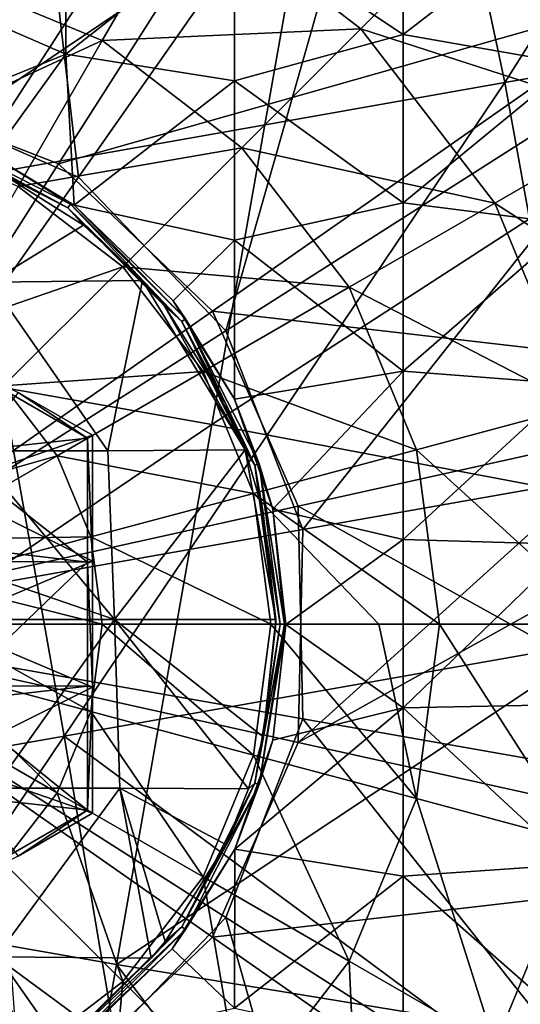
# Model space of a CAD drawing. Extents: x -65 to 803, y -691 to 80.
# Tile 261 of 281: x 742.59 to 750.44, y -125.72 to -110.29. Entities that reach past the tile are written whole.
import ezdxf

# ---------------------------------------------------------------- set-up
doc = ezdxf.new("R2010")
doc.units = 0
doc.header["$LTSCALE"] = 101.851852
for name, color, linetype in [('181', 7, 'CONTINUOUS'), ('182', 7, 'CONTINUOUS'), ('184', 7, 'CONTINUOUS'), ('185', 7, 'CONTINUOUS'), ('188', 7, 'CONTINUOUS'), ('192', 7, 'CONTINUOUS'), ('193', 7, 'CONTINUOUS'), ('194', 7, 'CONTINUOUS'), ('213', 7, 'CONTINUOUS'), ('214', 7, 'CONTINUOUS'), ('256', 7, 'CONTINUOUS'), ('267', 7, 'CONTINUOUS'), ('268', 7, 'CONTINUOUS'), ('338', 7, 'CONTINUOUS'), ('349', 7, 'CONTINUOUS')]:
    doc.layers.add(name, color=color, linetype=linetype)

msp = doc.modelspace()

# ---------------------------------------------------------------- linework, layer by layer
at = {"layer": '181', "color": 7, "linetype": 'CONTINUOUS'}
for points in [[(742.569, -116.13, -46.7), (741.403, -117.61, -46.7), (743.734, -116.803, -46.7), (742.569, -116.13, -46.7)], [(743.734, -116.803, -46.7), (741.403, -117.61, -46.7), (743.734, -118.777, -46.7), (743.734, -116.803, -46.7)], [(741.403, -117.61, -46.7), (741.403, -119.764, -46.7), (743.734, -118.777, -46.7), (741.403, -117.61, -46.7)], [(743.734, -118.777, -46.7), (741.403, -119.764, -46.7), (743.734, -120.751, -46.7), (743.734, -118.777, -46.7)], [(741.403, -119.764, -46.7), (741.403, -121.917, -46.7), (743.734, -120.751, -46.7), (741.403, -119.764, -46.7)], [(743.734, -120.751, -46.7), (741.403, -121.917, -46.7), (743.734, -122.725, -46.7), (743.734, -120.751, -46.7)], [(743.734, -122.725, -46.7), (741.403, -121.917, -46.7), (742.569, -123.398, -46.7), (743.734, -122.725, -46.7)]]:
    msp.add_3dface(points, dxfattribs=at)
at = {"layer": '182', "color": 7, "linetype": 'CONTINUOUS'}
for points in [[(748.603, -107.885, -46.7), (745.96, -108.754, -46.7), (748.603, -110.523, -46.7), (748.603, -107.885, -46.7)], [(748.603, -107.885, -46.7), (748.603, -110.523, -46.7), (751.246, -108.477, -46.7), (748.603, -107.885, -46.7)], [(743.317, -108.31, -46.7), (740.674, -109.68, -46.7), (743.317, -110.829, -46.7), (743.317, -108.31, -46.7)], [(743.317, -108.31, -46.7), (743.317, -110.829, -46.7), (745.96, -108.754, -46.7), (743.317, -108.31, -46.7)], [(751.246, -108.477, -46.7), (748.603, -110.523, -46.7), (751.246, -110.986, -46.7), (751.246, -108.477, -46.7)], [(745.96, -108.754, -46.7), (743.317, -110.829, -46.7), (745.96, -111.248, -46.7), (745.96, -108.754, -46.7)], [(745.96, -108.754, -46.7), (745.96, -111.248, -46.7), (748.603, -110.523, -46.7), (745.96, -108.754, -46.7)], [(740.674, -109.68, -46.7), (740.72, -111.886, -46.7), (743.317, -110.829, -46.7), (740.674, -109.68, -46.7)], [(748.603, -110.523, -46.7), (745.96, -111.248, -46.7), (748.603, -113.161, -46.7), (748.603, -110.523, -46.7)], [(748.603, -110.523, -46.7), (748.603, -113.161, -46.7), (751.246, -110.986, -46.7), (748.603, -110.523, -46.7)], [(743.317, -110.829, -46.7), (740.72, -111.886, -46.7), (742.165, -112.424, -46.7), (743.317, -110.829, -46.7)], [(743.445, -113.197, -46.7), (743.317, -110.829, -46.7), (742.165, -112.424, -46.7), (743.445, -113.197, -46.7)], [(743.317, -110.829, -46.7), (743.445, -113.197, -46.7), (745.96, -111.248, -46.7), (743.317, -110.829, -46.7)], [(751.246, -110.986, -46.7), (748.603, -113.161, -46.7), (751.246, -113.495, -46.7), (751.246, -110.986, -46.7)], [(745.96, -111.248, -46.7), (743.445, -113.197, -46.7), (745.96, -113.743, -46.7), (745.96, -111.248, -46.7)], [(745.96, -111.248, -46.7), (745.96, -113.743, -46.7), (748.603, -113.161, -46.7), (745.96, -111.248, -46.7)], [(745.96, -113.743, -46.7), (743.445, -113.197, -46.7), (744.996, -114.695, -46.7), (745.96, -113.743, -46.7)], [(748.603, -113.161, -46.7), (745.96, -113.743, -46.7), (748.603, -115.799, -46.7), (748.603, -113.161, -46.7)], [(748.603, -113.161, -46.7), (748.603, -115.799, -46.7), (751.246, -113.495, -46.7), (748.603, -113.161, -46.7)], [(751.246, -113.495, -46.7), (748.603, -115.799, -46.7), (751.246, -116.004, -46.7), (751.246, -113.495, -46.7)], [(745.961, -116.236, -46.7), (745.96, -113.743, -46.7), (744.996, -114.695, -46.7), (745.961, -116.236, -46.7)], [(745.96, -113.743, -46.7), (745.961, -116.236, -46.7), (748.603, -115.799, -46.7), (745.96, -113.743, -46.7)], [(748.603, -115.799, -46.7), (745.961, -116.236, -46.7), (746.561, -117.962, -46.7), (748.603, -115.799, -46.7)], [(748.603, -118.437, -46.7), (748.603, -115.799, -46.7), (746.561, -117.962, -46.7), (748.603, -118.437, -46.7)], [(748.603, -115.799, -46.7), (748.603, -118.437, -46.7), (751.246, -116.004, -46.7), (748.603, -115.799, -46.7)], [(751.246, -116.004, -46.7), (748.603, -118.437, -46.7), (751.246, -118.513, -46.7), (751.246, -116.004, -46.7)], [(746.763, -119.77, -46.7), (748.603, -118.437, -46.7), (746.561, -117.962, -46.7), (746.763, -119.77, -46.7)], [(748.603, -121.075, -46.7), (748.603, -118.437, -46.7), (746.763, -119.77, -46.7), (748.603, -121.075, -46.7)], [(748.603, -118.437, -46.7), (748.603, -121.075, -46.7), (751.246, -118.513, -46.7), (748.603, -118.437, -46.7)], [(751.246, -118.513, -46.7), (748.603, -121.075, -46.7), (751.246, -121.023, -46.7), (751.246, -118.513, -46.7)], [(746.558, -121.58, -46.7), (748.603, -121.075, -46.7), (746.763, -119.77, -46.7), (746.558, -121.58, -46.7)], [(748.603, -123.713, -46.7), (748.603, -121.075, -46.7), (745.962, -123.289, -46.7), (748.603, -123.713, -46.7)], [(745.962, -123.289, -46.7), (748.603, -121.075, -46.7), (746.558, -121.58, -46.7), (745.962, -123.289, -46.7)], [(751.246, -121.023, -46.7), (748.603, -121.075, -46.7), (751.246, -123.532, -46.7), (751.246, -121.023, -46.7)], [(748.603, -121.075, -46.7), (748.603, -123.713, -46.7), (751.246, -123.532, -46.7), (748.603, -121.075, -46.7)], [(745.96, -125.78, -46.7), (745.962, -123.289, -46.7), (744.98, -124.854, -46.7), (745.96, -125.78, -46.7)], [(745.96, -125.78, -46.7), (748.603, -123.713, -46.7), (745.962, -123.289, -46.7), (745.96, -125.78, -46.7)], [(751.246, -123.532, -46.7), (748.603, -123.713, -46.7), (751.246, -126.041, -46.7), (751.246, -123.532, -46.7)], [(748.603, -126.352, -46.7), (748.603, -123.713, -46.7), (745.96, -125.78, -46.7), (748.603, -126.352, -46.7)], [(748.603, -123.713, -46.7), (748.603, -126.352, -46.7), (751.246, -126.041, -46.7), (748.603, -123.713, -46.7)], [(743.442, -126.333, -46.7), (745.96, -125.78, -46.7), (744.98, -124.854, -46.7), (743.442, -126.333, -46.7)]]:
    msp.add_3dface(points, dxfattribs=at)
at = {"layer": '184', "color": 7, "linetype": 'CONTINUOUS'}
for points in [[(741.121, -112.024, -45.977), (741.099, -112.09, -43.335), (743.349, -113.236, -43.335), (741.121, -112.024, -45.977)], [(743.389, -113.18, -45.977), (742.165, -112.424, -46.7), (741.121, -112.024, -45.977), (743.389, -113.18, -45.977)], [(743.389, -113.18, -45.977), (741.121, -112.024, -45.977), (743.349, -113.236, -43.335), (743.389, -113.18, -45.977)], [(741.099, -112.09, -43.335), (742.079, -112.557, -40.696), (743.349, -113.236, -43.335), (741.099, -112.09, -43.335)], [(743.445, -113.197, -46.7), (742.165, -112.424, -46.7), (743.389, -113.18, -45.977), (743.445, -113.197, -46.7)], [(742.079, -112.557, -40.696), (743.595, -113.51, -40.696), (743.349, -113.236, -43.335), (742.079, -112.557, -40.696)], [(743.389, -113.18, -45.977), (743.349, -113.236, -43.335), (745.134, -115.021, -43.335), (743.389, -113.18, -45.977)], [(744.518, -114.375, -40.696), (744.856, -114.771, -40.696), (743.349, -113.236, -43.335), (744.518, -114.375, -40.696)], [(743.349, -113.236, -43.335), (744.856, -114.771, -40.696), (745.134, -115.021, -43.335), (743.349, -113.236, -43.335)], [(743.595, -113.51, -40.696), (744.518, -114.375, -40.696), (743.349, -113.236, -43.335), (743.595, -113.51, -40.696)], [(745.19, -114.98, -45.977), (743.445, -113.197, -46.7), (743.389, -113.18, -45.977), (745.19, -114.98, -45.977)], [(745.19, -114.98, -45.977), (743.389, -113.18, -45.977), (745.134, -115.021, -43.335), (745.19, -114.98, -45.977)], [(744.996, -114.695, -46.7), (743.445, -113.197, -46.7), (745.19, -114.98, -45.977), (744.996, -114.695, -46.7)], [(744.856, -114.771, -40.696), (745.812, -116.29, -40.696), (745.134, -115.021, -43.335), (744.856, -114.771, -40.696)], [(745.961, -116.236, -46.7), (744.996, -114.695, -46.7), (745.19, -114.98, -45.977), (745.961, -116.236, -46.7)], [(745.19, -114.98, -45.977), (745.134, -115.021, -43.335), (746.28, -117.27, -43.335), (745.19, -114.98, -45.977)], [(745.812, -116.29, -40.696), (746.125, -117.033, -40.696), (745.134, -115.021, -43.335), (745.812, -116.29, -40.696)], [(745.134, -115.021, -43.335), (746.125, -117.033, -40.696), (746.28, -117.27, -43.335), (745.134, -115.021, -43.335)], [(746.346, -117.249, -45.977), (745.961, -116.236, -46.7), (745.19, -114.98, -45.977), (746.346, -117.249, -45.977)], [(746.346, -117.249, -45.977), (745.19, -114.98, -45.977), (746.28, -117.27, -43.335), (746.346, -117.249, -45.977)], [(746.561, -117.962, -46.7), (745.961, -116.236, -46.7), (746.346, -117.249, -45.977), (746.561, -117.962, -46.7)], [(746.125, -117.033, -40.696), (746.404, -117.982, -40.696), (746.28, -117.27, -43.335), (746.125, -117.033, -40.696)], [(746.346, -117.249, -45.977), (746.28, -117.27, -43.335), (746.675, -119.764, -43.335), (746.346, -117.249, -45.977)], [(746.605, -119.689, -40.696), (746.606, -119.757, -40.696), (746.28, -117.27, -43.335), (746.605, -119.689, -40.696)], [(746.28, -117.27, -43.335), (746.606, -119.757, -40.696), (746.675, -119.764, -43.335), (746.28, -117.27, -43.335)], [(746.404, -117.982, -40.696), (746.605, -119.689, -40.696), (746.28, -117.27, -43.335), (746.404, -117.982, -40.696)], [(746.744, -119.764, -45.977), (746.561, -117.962, -46.7), (746.346, -117.249, -45.977), (746.744, -119.764, -45.977)], [(746.744, -119.764, -45.977), (746.346, -117.249, -45.977), (746.675, -119.764, -43.335), (746.744, -119.764, -45.977)], [(746.763, -119.77, -46.7), (746.561, -117.962, -46.7), (746.744, -119.764, -45.977), (746.763, -119.77, -46.7)], [(746.606, -119.757, -40.696), (746.408, -121.531, -40.696), (746.675, -119.764, -43.335), (746.606, -119.757, -40.696)], [(746.346, -122.279, -45.977), (746.744, -119.764, -45.977), (746.28, -122.257, -43.335), (746.346, -122.279, -45.977)], [(746.744, -119.764, -45.977), (746.675, -119.764, -43.335), (746.28, -122.257, -43.335), (746.744, -119.764, -45.977)], [(746.675, -119.764, -43.335), (746.408, -121.531, -40.696), (746.28, -122.257, -43.335), (746.675, -119.764, -43.335)], [(746.346, -122.279, -45.977), (746.763, -119.77, -46.7), (746.744, -119.764, -45.977), (746.346, -122.279, -45.977)], [(746.558, -121.58, -46.7), (746.763, -119.77, -46.7), (746.346, -122.279, -45.977), (746.558, -121.58, -46.7)], [(745.962, -123.289, -46.7), (746.558, -121.58, -46.7), (746.346, -122.279, -45.977), (745.962, -123.289, -46.7)], [(746.408, -121.531, -40.696), (746.177, -122.347, -40.696), (746.28, -122.257, -43.335), (746.408, -121.531, -40.696)], [(746.346, -122.279, -45.977), (746.28, -122.257, -43.335), (745.134, -124.507, -43.335), (746.346, -122.279, -45.977)], [(746.28, -122.257, -43.335), (745.822, -123.218, -40.696), (745.134, -124.507, -43.335), (746.28, -122.257, -43.335)], [(745.19, -124.547, -45.977), (746.346, -122.279, -45.977), (745.134, -124.507, -43.335), (745.19, -124.547, -45.977)], [(745.19, -124.547, -45.977), (745.962, -123.289, -46.7), (746.346, -122.279, -45.977), (745.19, -124.547, -45.977)], [(746.177, -122.347, -40.696), (745.822, -123.218, -40.696), (746.28, -122.257, -43.335), (746.177, -122.347, -40.696)], [(745.822, -123.218, -40.696), (744.873, -124.735, -40.696), (745.134, -124.507, -43.335), (745.822, -123.218, -40.696)], [(744.98, -124.854, -46.7), (745.962, -123.289, -46.7), (745.19, -124.547, -45.977), (744.98, -124.854, -46.7)], [(745.19, -124.547, -45.977), (745.134, -124.507, -43.335), (743.349, -126.292, -43.335), (745.19, -124.547, -45.977)], [(745.134, -124.507, -43.335), (743.615, -126.002, -40.696), (743.349, -126.292, -43.335), (745.134, -124.507, -43.335)], [(744.656, -124.997, -40.696), (743.615, -126.002, -40.696), (745.134, -124.507, -43.335), (744.656, -124.997, -40.696)], [(744.873, -124.735, -40.696), (744.656, -124.997, -40.696), (745.134, -124.507, -43.335), (744.873, -124.735, -40.696)], [(743.389, -126.348, -45.977), (745.19, -124.547, -45.977), (743.349, -126.292, -43.335), (743.389, -126.348, -45.977)], [(743.389, -126.348, -45.977), (744.98, -124.854, -46.7), (745.19, -124.547, -45.977), (743.389, -126.348, -45.977)], [(743.442, -126.333, -46.7), (744.98, -124.854, -46.7), (743.389, -126.348, -45.977), (743.442, -126.333, -46.7)]]:
    msp.add_3dface(points, dxfattribs=at)
at = {"layer": '185', "color": 7, "linetype": 'CONTINUOUS'}
for points in [[(743.595, -113.51, -40.696), (742.079, -112.557, -40.696), (742.136, -114.404, -40.696), (743.595, -113.51, -40.696)], [(744.518, -114.375, -40.696), (743.595, -113.51, -40.696), (742.136, -114.404, -40.696), (744.518, -114.375, -40.696)], [(743.976, -117.047, -40.696), (742.136, -114.404, -40.696), (741.874, -117.047, -40.696), (743.976, -117.047, -40.696)], [(744.518, -114.375, -40.696), (742.136, -114.404, -40.696), (743.976, -117.047, -40.696), (744.518, -114.375, -40.696)], [(746.125, -117.033, -40.696), (744.518, -114.375, -40.696), (743.976, -117.047, -40.696), (746.125, -117.033, -40.696)], [(746.125, -117.033, -40.696), (744.856, -114.771, -40.696), (744.518, -114.375, -40.696), (746.125, -117.033, -40.696)], [(746.125, -117.033, -40.696), (745.812, -116.29, -40.696), (744.856, -114.771, -40.696), (746.125, -117.033, -40.696)], [(744.077, -119.69, -40.696), (741.874, -117.047, -40.696), (741.56, -118.824, -40.696), (744.077, -119.69, -40.696)], [(743.976, -117.047, -40.696), (741.874, -117.047, -40.696), (744.077, -119.69, -40.696), (743.976, -117.047, -40.696)], [(746.125, -117.033, -40.696), (743.976, -117.047, -40.696), (744.077, -119.69, -40.696), (746.125, -117.033, -40.696)], [(746.605, -119.689, -40.696), (746.125, -117.033, -40.696), (744.077, -119.69, -40.696), (746.605, -119.689, -40.696)], [(746.605, -119.689, -40.696), (746.404, -117.982, -40.696), (746.125, -117.033, -40.696), (746.605, -119.689, -40.696)], [(741.705, -119.689, -40.696), (744.077, -119.69, -40.696), (741.56, -118.824, -40.696), (741.705, -119.689, -40.696)], [(744.077, -119.69, -40.696), (741.705, -119.689, -40.696), (742.201, -122.333, -40.696), (744.077, -119.69, -40.696)], [(744.165, -122.333, -40.696), (744.077, -119.69, -40.696), (742.201, -122.333, -40.696), (744.165, -122.333, -40.696)], [(746.408, -121.531, -40.696), (746.605, -119.689, -40.696), (744.077, -119.69, -40.696), (746.408, -121.531, -40.696)], [(746.177, -122.347, -40.696), (746.408, -121.531, -40.696), (744.077, -119.69, -40.696), (746.177, -122.347, -40.696)], [(746.177, -122.347, -40.696), (744.077, -119.69, -40.696), (744.165, -122.333, -40.696), (746.177, -122.347, -40.696)], [(746.408, -121.531, -40.696), (746.606, -119.757, -40.696), (746.605, -119.689, -40.696), (746.408, -121.531, -40.696)], [(744.165, -122.333, -40.696), (742.201, -122.333, -40.696), (742.222, -124.976, -40.696), (744.165, -122.333, -40.696)], [(744.656, -124.997, -40.696), (744.165, -122.333, -40.696), (742.222, -124.976, -40.696), (744.656, -124.997, -40.696)], [(744.656, -124.997, -40.696), (744.873, -124.735, -40.696), (744.165, -122.333, -40.696), (744.656, -124.997, -40.696)], [(744.873, -124.735, -40.696), (745.822, -123.218, -40.696), (744.165, -122.333, -40.696), (744.873, -124.735, -40.696)], [(745.822, -123.218, -40.696), (746.177, -122.347, -40.696), (744.165, -122.333, -40.696), (745.822, -123.218, -40.696)], [(742.096, -126.962, -40.696), (743.615, -126.002, -40.696), (742.222, -124.976, -40.696), (742.096, -126.962, -40.696)], [(743.615, -126.002, -40.696), (744.656, -124.997, -40.696), (742.222, -124.976, -40.696), (743.615, -126.002, -40.696)]]:
    msp.add_3dface(points, dxfattribs=at)
at = {"layer": '188', "color": 7, "linetype": 'CONTINUOUS'}
for points in [[(741.482, -115.593, -43.696), (743.656, -116.848, -43.696), (741.482, -117.085, -43.696), (741.482, -115.593, -43.696)], [(743.656, -116.848, -43.696), (743.656, -118.792, -43.696), (741.482, -117.085, -43.696), (743.656, -116.848, -43.696)], [(743.656, -118.792, -43.696), (741.539, -118.54, -43.696), (741.482, -117.085, -43.696), (743.656, -118.792, -43.696)], [(741.627, -118.776, -43.696), (741.539, -118.54, -43.696), (743.656, -118.792, -43.696), (741.627, -118.776, -43.696)], [(741.635, -120.728, -43.696), (741.627, -118.776, -43.696), (743.656, -118.792, -43.696), (741.635, -120.728, -43.696)], [(743.656, -120.736, -43.696), (741.635, -120.728, -43.696), (743.656, -118.792, -43.696), (743.656, -120.736, -43.696)], [(741.543, -120.977, -43.696), (741.635, -120.728, -43.696), (743.656, -120.736, -43.696), (741.543, -120.977, -43.696)], [(743.656, -122.679, -43.696), (741.543, -120.977, -43.696), (743.656, -120.736, -43.696), (743.656, -122.679, -43.696)], [(741.482, -122.438, -43.696), (741.543, -120.977, -43.696), (743.656, -122.679, -43.696), (741.482, -122.438, -43.696)], [(741.482, -123.935, -43.696), (741.482, -122.438, -43.696), (743.656, -122.679, -43.696), (741.482, -123.935, -43.696)]]:
    msp.add_3dface(points, dxfattribs=at)
at = {"layer": '192', "color": 7, "linetype": 'CONTINUOUS'}
for points in [[(741.482, -123.935, -43.696), (743.656, -122.679, -43.696), (742.569, -123.398, -46.7), (741.482, -123.935, -43.696)], [(743.656, -122.679, -43.696), (743.734, -122.725, -46.7), (742.569, -123.398, -46.7), (743.656, -122.679, -43.696)]]:
    msp.add_3dface(points, dxfattribs=at)
at = {"layer": '193', "color": 7, "linetype": 'CONTINUOUS'}
for points in [[(743.656, -116.848, -43.696), (743.734, -116.803, -46.7), (743.734, -118.777, -46.7), (743.656, -116.848, -43.696)], [(743.656, -118.792, -43.696), (743.656, -116.848, -43.696), (743.734, -118.777, -46.7), (743.656, -118.792, -43.696)], [(743.656, -118.792, -43.696), (743.734, -118.777, -46.7), (743.734, -120.751, -46.7), (743.656, -118.792, -43.696)], [(743.656, -120.736, -43.696), (743.656, -118.792, -43.696), (743.734, -120.751, -46.7), (743.656, -120.736, -43.696)], [(743.656, -122.679, -43.696), (743.656, -120.736, -43.696), (743.734, -120.751, -46.7), (743.656, -122.679, -43.696)], [(743.656, -122.679, -43.696), (743.734, -120.751, -46.7), (743.734, -122.725, -46.7), (743.656, -122.679, -43.696)]]:
    msp.add_3dface(points, dxfattribs=at)
at = {"layer": '194', "color": 7, "linetype": 'CONTINUOUS'}
for points in [[(743.656, -116.848, -43.696), (741.482, -115.593, -43.696), (742.569, -116.13, -46.7), (743.656, -116.848, -43.696)], [(743.656, -116.848, -43.696), (742.569, -116.13, -46.7), (743.734, -116.803, -46.7), (743.656, -116.848, -43.696)]]:
    msp.add_3dface(points, dxfattribs=at)
at = {"layer": '213', "color": 7, "linetype": 'CONTINUOUS'}
for points in [[(741.246, -119.764, -60.306), (743.708, -121.131, -60.364), (741.156, -120.447, -60.306), (741.246, -119.764, -60.306)], [(743.888, -119.764, -60.364), (743.708, -121.131, -60.364), (741.246, -119.764, -60.306), (743.888, -119.764, -60.364)], [(743.888, -119.764, -60.364), (746.259, -121.815, -60.46), (743.708, -121.131, -60.364), (743.888, -119.764, -60.364)], [(746.529, -119.764, -60.46), (746.259, -121.815, -60.46), (743.888, -119.764, -60.364), (746.529, -119.764, -60.46)], [(746.529, -119.764, -60.46), (748.809, -122.498, -60.595), (746.259, -121.815, -60.46), (746.529, -119.764, -60.46)], [(748.221, -119.764, -60.542), (748.809, -122.498, -60.595), (746.529, -119.764, -60.46), (748.221, -119.764, -60.542)], [(749.169, -119.764, -60.595), (748.809, -122.498, -60.595), (748.221, -119.764, -60.542), (749.169, -119.764, -60.595)], [(749.169, -119.764, -60.595), (751.356, -123.18, -60.769), (748.809, -122.498, -60.595), (749.169, -119.764, -60.595)], [(751.806, -119.764, -60.769), (751.356, -123.18, -60.769), (749.169, -119.764, -60.595), (751.806, -119.764, -60.769)], [(741.156, -120.447, -60.306), (743.18, -122.405, -60.364), (740.892, -121.084, -60.306), (741.156, -120.447, -60.306)], [(743.708, -121.131, -60.364), (743.18, -122.405, -60.364), (741.156, -120.447, -60.306), (743.708, -121.131, -60.364)], [(743.18, -122.405, -60.364), (742.341, -123.499, -60.364), (740.892, -121.084, -60.306), (743.18, -122.405, -60.364)], [(743.708, -121.131, -60.364), (745.468, -123.726, -60.46), (743.18, -122.405, -60.364), (743.708, -121.131, -60.364)], [(746.259, -121.815, -60.46), (745.468, -123.726, -60.46), (743.708, -121.131, -60.364), (746.259, -121.815, -60.46)], [(746.259, -121.815, -60.46), (747.754, -125.045, -60.595), (745.468, -123.726, -60.46), (746.259, -121.815, -60.46)], [(748.809, -122.498, -60.595), (747.754, -125.045, -60.595), (746.259, -121.815, -60.46), (748.809, -122.498, -60.595)], [(743.18, -122.405, -60.364), (744.209, -125.367, -60.46), (742.341, -123.499, -60.364), (743.18, -122.405, -60.364)], [(745.468, -123.726, -60.46), (744.209, -125.367, -60.46), (743.18, -122.405, -60.364), (745.468, -123.726, -60.46)], [(748.809, -122.498, -60.595), (750.037, -126.364, -60.769), (747.754, -125.045, -60.595), (748.809, -122.498, -60.595)], [(751.356, -123.18, -60.769), (750.037, -126.364, -60.769), (748.809, -122.498, -60.595), (751.356, -123.18, -60.769)], [(751.356, -123.18, -60.769), (752.319, -127.681, -60.981), (750.037, -126.364, -60.769), (751.356, -123.18, -60.769)], [(744.209, -125.367, -60.46), (742.568, -126.626, -60.46), (742.341, -123.499, -60.364), (744.209, -125.367, -60.46)], [(745.468, -123.726, -60.46), (746.075, -127.233, -60.595), (744.209, -125.367, -60.46), (745.468, -123.726, -60.46)], [(747.754, -125.045, -60.595), (746.075, -127.233, -60.595), (745.468, -123.726, -60.46), (747.754, -125.045, -60.595)], [(747.754, -125.045, -60.595), (747.94, -129.098, -60.769), (746.075, -127.233, -60.595), (747.754, -125.045, -60.595)], [(750.037, -126.364, -60.769), (747.94, -129.098, -60.769), (747.754, -125.045, -60.595), (750.037, -126.364, -60.769)], [(744.209, -125.367, -60.46), (743.887, -128.912, -60.595), (742.568, -126.626, -60.46), (744.209, -125.367, -60.46)], [(746.075, -127.233, -60.595), (743.887, -128.912, -60.595), (744.209, -125.367, -60.46), (746.075, -127.233, -60.595)]]:
    msp.add_3dface(points, dxfattribs=at)
at = {"layer": '214', "color": 7, "linetype": 'CONTINUOUS'}
for points in [[(751.663, -106.707, -61.231), (754.597, -110.531, -61.231), (749.802, -108.567, -60.981), (751.663, -106.707, -61.231)], [(741.34, -109.561, -60.595), (745.206, -108.332, -60.769), (743.887, -110.616, -60.595), (741.34, -109.561, -60.595)], [(745.206, -108.332, -60.769), (747.94, -110.43, -60.769), (743.887, -110.616, -60.595), (745.206, -108.332, -60.769)], [(745.206, -108.332, -60.769), (749.802, -108.567, -60.981), (747.94, -110.43, -60.769), (745.206, -108.332, -60.769)], [(749.802, -108.567, -60.981), (752.319, -111.847, -60.981), (747.94, -110.43, -60.769), (749.802, -108.567, -60.981)], [(749.802, -108.567, -60.981), (754.597, -110.531, -61.231), (752.319, -111.847, -60.981), (749.802, -108.567, -60.981)], [(741.34, -109.561, -60.595), (743.887, -110.616, -60.595), (740.657, -112.11, -60.46), (741.34, -109.561, -60.595)], [(743.887, -110.616, -60.595), (747.94, -110.43, -60.769), (746.075, -112.295, -60.595), (743.887, -110.616, -60.595)], [(747.94, -110.43, -60.769), (750.037, -113.164, -60.769), (746.075, -112.295, -60.595), (747.94, -110.43, -60.769)], [(747.94, -110.43, -60.769), (752.319, -111.847, -60.981), (750.037, -113.164, -60.769), (747.94, -110.43, -60.769)], [(740.657, -112.11, -60.46), (743.887, -110.616, -60.595), (742.568, -112.902, -60.46), (740.657, -112.11, -60.46)], [(743.887, -110.616, -60.595), (746.075, -112.295, -60.595), (742.568, -112.902, -60.46), (743.887, -110.616, -60.595)], [(752.319, -111.847, -60.981), (753.901, -115.666, -60.981), (750.037, -113.164, -60.769), (752.319, -111.847, -60.981)], [(742.568, -112.902, -60.46), (746.075, -112.295, -60.595), (744.209, -114.161, -60.46), (742.568, -112.902, -60.46)], [(746.075, -112.295, -60.595), (747.754, -114.482, -60.595), (744.209, -114.161, -60.46), (746.075, -112.295, -60.595)], [(746.075, -112.295, -60.595), (750.037, -113.164, -60.769), (747.754, -114.482, -60.595), (746.075, -112.295, -60.595)], [(742.568, -112.902, -60.46), (744.209, -114.161, -60.46), (741.247, -115.189, -60.364), (742.568, -112.902, -60.46)], [(750.037, -113.164, -60.769), (751.356, -116.347, -60.769), (747.754, -114.482, -60.595), (750.037, -113.164, -60.769)], [(750.037, -113.164, -60.769), (753.901, -115.666, -60.981), (751.356, -116.347, -60.769), (750.037, -113.164, -60.769)], [(741.247, -115.189, -60.364), (744.209, -114.161, -60.46), (742.341, -116.029, -60.364), (741.247, -115.189, -60.364)], [(744.209, -114.161, -60.46), (745.468, -115.802, -60.46), (742.341, -116.029, -60.364), (744.209, -114.161, -60.46)], [(744.209, -114.161, -60.46), (747.754, -114.482, -60.595), (745.468, -115.802, -60.46), (744.209, -114.161, -60.46)], [(747.754, -114.482, -60.595), (748.809, -117.03, -60.595), (745.468, -115.802, -60.46), (747.754, -114.482, -60.595)], [(747.754, -114.482, -60.595), (751.356, -116.347, -60.769), (748.809, -117.03, -60.595), (747.754, -114.482, -60.595)], [(742.341, -116.029, -60.364), (745.468, -115.802, -60.46), (743.18, -117.123, -60.364), (742.341, -116.029, -60.364)], [(745.468, -115.802, -60.46), (746.259, -117.713, -60.46), (743.18, -117.123, -60.364), (745.468, -115.802, -60.46)], [(745.468, -115.802, -60.46), (748.809, -117.03, -60.595), (746.259, -117.713, -60.46), (745.468, -115.802, -60.46)], [(740.473, -117.897, -60.306), (742.341, -116.029, -60.364), (743.18, -117.123, -60.364), (740.473, -117.897, -60.306)], [(751.356, -116.347, -60.769), (751.806, -119.764, -60.769), (748.809, -117.03, -60.595), (751.356, -116.347, -60.769)], [(740.892, -118.444, -60.306), (740.473, -117.897, -60.306), (743.18, -117.123, -60.364), (740.892, -118.444, -60.306)], [(740.892, -118.444, -60.306), (743.18, -117.123, -60.364), (743.708, -118.397, -60.364), (740.892, -118.444, -60.306)], [(743.18, -117.123, -60.364), (746.259, -117.713, -60.46), (743.708, -118.397, -60.364), (743.18, -117.123, -60.364)], [(748.809, -117.03, -60.595), (749.169, -119.764, -60.595), (746.259, -117.713, -60.46), (748.809, -117.03, -60.595)], [(751.806, -119.764, -60.769), (749.169, -119.764, -60.595), (748.809, -117.03, -60.595), (751.806, -119.764, -60.769)], [(746.259, -117.713, -60.46), (746.529, -119.764, -60.46), (743.708, -118.397, -60.364), (746.259, -117.713, -60.46)], [(749.169, -119.764, -60.595), (748.221, -119.764, -60.542), (746.259, -117.713, -60.46), (749.169, -119.764, -60.595)], [(748.221, -119.764, -60.542), (746.529, -119.764, -60.46), (746.259, -117.713, -60.46), (748.221, -119.764, -60.542)], [(741.156, -119.081, -60.306), (740.892, -118.444, -60.306), (743.708, -118.397, -60.364), (741.156, -119.081, -60.306)], [(743.888, -119.764, -60.364), (741.156, -119.081, -60.306), (743.708, -118.397, -60.364), (743.888, -119.764, -60.364)], [(746.529, -119.764, -60.46), (743.888, -119.764, -60.364), (743.708, -118.397, -60.364), (746.529, -119.764, -60.46)], [(743.888, -119.764, -60.364), (741.246, -119.764, -60.306), (741.156, -119.081, -60.306), (743.888, -119.764, -60.364)]]:
    msp.add_3dface(points, dxfattribs=at)
at = {"layer": '256', "color": 7, "linetype": 'CONTINUOUS'}
for points in [[(756.597, -101.119, 53.2), (750.193, -111.275, 53.2), (748.342, -102.575, 53.2), (756.597, -101.119, 53.2)], [(758.652, -109.783, 53.2), (750.193, -111.275, 53.2), (756.597, -101.119, 53.2), (758.652, -109.783, 53.2)], [(748.342, -102.575, 53.2), (741.733, -112.766, 53.2), (740.087, -104.03, 53.2), (748.342, -102.575, 53.2)], [(750.193, -111.275, 53.2), (741.733, -112.766, 53.2), (748.342, -102.575, 53.2), (750.193, -111.275, 53.2)], [(750.193, -111.275, 53.2), (758.652, -109.783, 53.2), (751.775, -120.022, 53.2), (750.193, -111.275, 53.2)], [(741.733, -112.766, 53.2), (750.193, -111.275, 53.2), (743.29, -121.518, 53.2), (741.733, -112.766, 53.2)], [(743.29, -121.518, 53.2), (750.193, -111.275, 53.2), (751.775, -120.022, 53.2), (743.29, -121.518, 53.2)], [(734.804, -123.014, 53.2), (741.733, -112.766, 53.2), (743.29, -121.518, 53.2), (734.804, -123.014, 53.2)], [(743.29, -121.518, 53.2), (751.775, -120.022, 53.2), (753.129, -128.809, 53.2), (743.29, -121.518, 53.2)], [(734.804, -123.014, 53.2), (743.29, -121.518, 53.2), (736.411, -131.757, 53.2), (734.804, -123.014, 53.2)], [(736.411, -131.757, 53.2), (743.29, -121.518, 53.2), (744.77, -130.283, 53.2), (736.411, -131.757, 53.2)], [(744.77, -130.283, 53.2), (743.29, -121.518, 53.2), (753.129, -128.809, 53.2), (744.77, -130.283, 53.2)]]:
    msp.add_3dface(points, dxfattribs=at)
at = {"layer": '267', "color": 7, "linetype": 'CONTINUOUS'}
for points in [[(753.245, -110.438, 152.128), (754.786, -99.412, 150.1), (748.562, -105.545, 152.128), (753.245, -110.438, 152.128)], [(742.363, -102.818, 152.128), (740.457, -111.412, 153.341), (743.513, -112.756, 153.341), (742.363, -102.818, 152.128)], [(748.562, -105.545, 152.128), (742.363, -102.818, 152.128), (743.513, -112.756, 153.341), (748.562, -105.545, 152.128)], [(748.562, -105.545, 152.128), (743.513, -112.756, 153.341), (745.821, -115.167, 153.341), (748.562, -105.545, 152.128)], [(753.245, -110.438, 152.128), (748.562, -105.545, 152.128), (745.821, -115.167, 153.341), (753.245, -110.438, 152.128)], [(753.245, -110.438, 152.128), (745.821, -115.167, 153.341), (747.031, -118.278, 153.341), (753.245, -110.438, 152.128)], [(753.245, -110.438, 152.128), (747.031, -118.278, 153.341), (751.532, -117.485, 152.816), (753.245, -110.438, 152.128)], [(740.457, -111.412, 153.341), (738.606, -119.764, 153.727), (743.513, -112.756, 153.341), (740.457, -111.412, 153.341)], [(743.513, -112.756, 153.341), (738.606, -119.764, 153.727), (745.821, -115.167, 153.341), (743.513, -112.756, 153.341)], [(745.821, -115.167, 153.341), (738.606, -119.764, 153.727), (747.031, -118.278, 153.341), (745.821, -115.167, 153.341)]]:
    msp.add_3dface(points, dxfattribs=at)
at = {"layer": '268', "color": 7, "linetype": 'CONTINUOUS'}
for points in [[(755.7, -116.75, 152.128), (751.532, -117.485, 152.816), (746.958, -121.616, 153.341), (755.7, -116.75, 152.128)], [(755.552, -123.521, 152.128), (755.7, -116.75, 152.128), (746.958, -121.616, 153.341), (755.552, -123.521, 152.128)], [(751.532, -117.485, 152.816), (747.031, -118.278, 153.341), (746.958, -121.616, 153.341), (751.532, -117.485, 152.816)], [(747.031, -118.278, 153.341), (738.606, -119.764, 153.727), (746.958, -121.616, 153.341), (747.031, -118.278, 153.341)], [(746.958, -121.616, 153.341), (738.606, -119.764, 153.727), (745.614, -124.671, 153.341), (746.958, -121.616, 153.341)], [(745.614, -124.671, 153.341), (738.606, -119.764, 153.727), (743.202, -126.979, 153.341), (745.614, -124.671, 153.341)], [(743.202, -126.979, 153.341), (738.606, -119.764, 153.727), (740.091, -128.189, 153.341), (743.202, -126.979, 153.341)], [(755.552, -123.521, 152.128), (746.958, -121.616, 153.341), (745.614, -124.671, 153.341), (755.552, -123.521, 152.128)], [(752.824, -129.72, 152.128), (755.552, -123.521, 152.128), (745.614, -124.671, 153.341), (752.824, -129.72, 152.128)], [(752.824, -129.72, 152.128), (745.614, -124.671, 153.341), (743.202, -126.979, 153.341), (752.824, -129.72, 152.128)]]:
    msp.add_3dface(points, dxfattribs=at)
at = {"layer": '338', "color": 7, "linetype": 'CONTINUOUS'}
for points in [[(736.852, -115.08, 52.2), (747.095, -108.177, 52.2), (738.348, -106.595, 52.2), (736.852, -115.08, 52.2)], [(745.603, -116.636, 52.2), (747.095, -108.177, 52.2), (736.852, -115.08, 52.2), (745.603, -116.636, 52.2)], [(747.095, -108.177, 52.2), (745.603, -116.636, 52.2), (755.795, -110.028, 52.2), (747.095, -108.177, 52.2)], [(755.795, -110.028, 52.2), (745.603, -116.636, 52.2), (754.339, -118.283, 52.2), (755.795, -110.028, 52.2)], [(735.355, -123.565, 52.2), (745.603, -116.636, 52.2), (736.852, -115.08, 52.2), (735.355, -123.565, 52.2)], [(744.112, -125.096, 52.2), (745.603, -116.636, 52.2), (735.355, -123.565, 52.2), (744.112, -125.096, 52.2)], [(745.603, -116.636, 52.2), (744.112, -125.096, 52.2), (754.339, -118.283, 52.2), (745.603, -116.636, 52.2)], [(754.339, -118.283, 52.2), (744.112, -125.096, 52.2), (752.884, -126.537, 52.2), (754.339, -118.283, 52.2)], [(733.859, -132.051, 52.2), (742.62, -133.555, 52.2), (735.355, -123.565, 52.2), (733.859, -132.051, 52.2)], [(742.62, -133.555, 52.2), (744.112, -125.096, 52.2), (735.355, -123.565, 52.2), (742.62, -133.555, 52.2)], [(744.112, -125.096, 52.2), (742.62, -133.555, 52.2), (751.428, -134.792, 52.2), (744.112, -125.096, 52.2)], [(752.884, -126.537, 52.2), (744.112, -125.096, 52.2), (751.428, -134.792, 52.2), (752.884, -126.537, 52.2)]]:
    msp.add_3dface(points, dxfattribs=at)
at = {"layer": '349', "color": 7, "linetype": 'CONTINUOUS'}
for points in [[(747.932, -105.124, -46.728), (743.202, -112.549, -47.941), (740.091, -111.339, -47.941), (747.932, -105.124, -46.728)], [(747.932, -105.124, -46.728), (740.091, -111.339, -47.941), (740.885, -106.837, -47.416), (747.932, -105.124, -46.728)], [(747.932, -105.124, -46.728), (752.824, -109.808, -46.728), (743.202, -112.549, -47.941), (747.932, -105.124, -46.728)], [(752.824, -109.808, -46.728), (745.614, -114.857, -47.941), (743.202, -112.549, -47.941), (752.824, -109.808, -46.728)], [(752.824, -109.808, -46.728), (755.552, -116.007, -46.728), (745.614, -114.857, -47.941), (752.824, -109.808, -46.728)], [(743.202, -112.549, -47.941), (738.606, -119.764, -48.327), (740.091, -111.339, -47.941), (743.202, -112.549, -47.941)], [(745.614, -114.857, -47.941), (738.606, -119.764, -48.327), (743.202, -112.549, -47.941), (745.614, -114.857, -47.941)], [(746.958, -117.912, -47.941), (738.606, -119.764, -48.327), (745.614, -114.857, -47.941), (746.958, -117.912, -47.941)], [(755.552, -116.007, -46.728), (746.958, -117.912, -47.941), (745.614, -114.857, -47.941), (755.552, -116.007, -46.728)], [(755.552, -116.007, -46.728), (755.7, -122.778, -46.728), (746.958, -117.912, -47.941), (755.552, -116.007, -46.728)], [(747.031, -121.249, -47.941), (738.606, -119.764, -48.327), (746.958, -117.912, -47.941), (747.031, -121.249, -47.941)], [(755.7, -122.778, -46.728), (747.031, -121.249, -47.941), (746.958, -117.912, -47.941), (755.7, -122.778, -46.728)], [(740.457, -128.116, -47.941), (738.606, -119.764, -48.327), (743.513, -126.772, -47.941), (740.457, -128.116, -47.941)], [(743.513, -126.772, -47.941), (738.606, -119.764, -48.327), (745.821, -124.361, -47.941), (743.513, -126.772, -47.941)], [(745.821, -124.361, -47.941), (738.606, -119.764, -48.327), (747.031, -121.249, -47.941), (745.821, -124.361, -47.941)], [(753.245, -129.09, -46.728), (745.821, -124.361, -47.941), (747.031, -121.249, -47.941), (753.245, -129.09, -46.728)], [(755.7, -122.778, -46.728), (753.245, -129.09, -46.728), (747.031, -121.249, -47.941), (755.7, -122.778, -46.728)], [(748.562, -133.983, -46.728), (743.513, -126.772, -47.941), (745.821, -124.361, -47.941), (748.562, -133.983, -46.728)], [(753.245, -129.09, -46.728), (748.562, -133.983, -46.728), (745.821, -124.361, -47.941), (753.245, -129.09, -46.728)]]:
    msp.add_3dface(points, dxfattribs=at)

doc.saveas('drawing.dxf')
